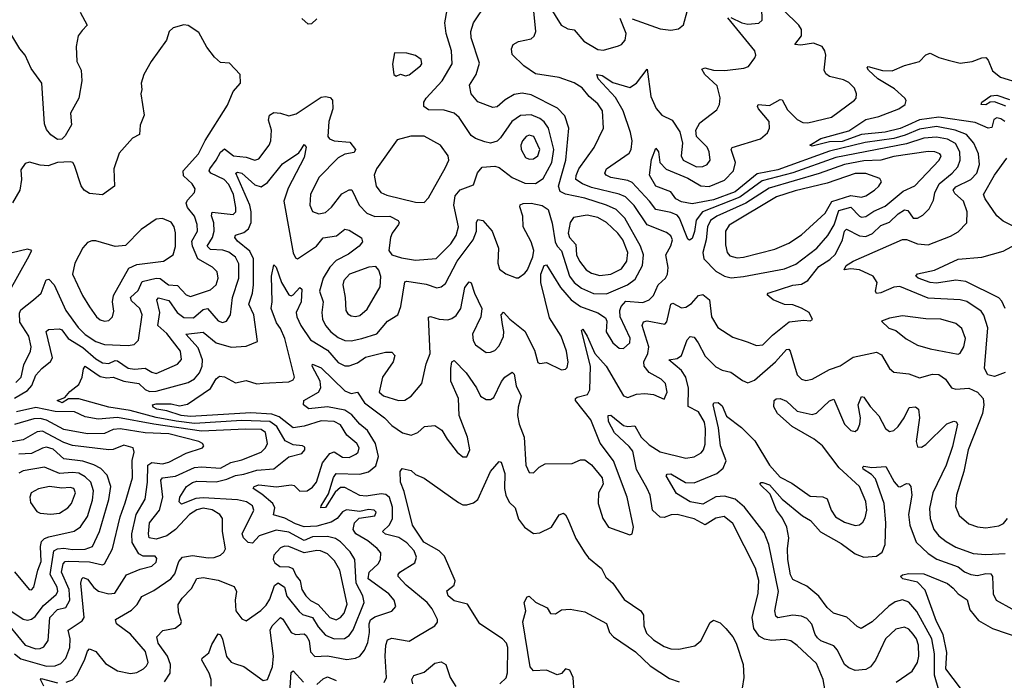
# Model space of a CAD drawing. Extents: x 1603745 to 1745082, y 385868 to 533966.
# Tile 501 of 646: x 1720009 to 1724600, y 464392 to 467470. Entities that reach past the tile are written whole.
import ezdxf

# ---------------------------------------------------------------- set-up
doc = ezdxf.new("R2010")
doc.units = 0

msp = doc.modelspace()

# ---------------------------------------------------------------- linework, layer by layer
at = {"layer": '0CON20XD'}
for points in [[(1719985, 465707), (1720045, 465741.8), (1720066.1, 465765), (1720085, 465812.9), (1720111.8, 465845), (1720152.6, 465877.4), (1720161.8, 465895), (1720132.4, 466017.6), (1720143.7, 466026.4), (1720195, 466030), (1720205, 466025.5), (1720235.7, 465985), (1720303, 465943), (1720365, 465889), (1720395, 465871.6), (1720425, 465868.5), (1720455, 465882.3), (1720465, 465880.9), (1720515, 465847), (1720545, 465841.4), (1720595, 465846.4), (1720625, 465827.2), (1720645, 465822.1), (1720745.8, 465864.2), (1720763.9, 465886.1), (1720758.9, 465925), (1720695, 466008.4), (1720652.9, 466045), (1720662.9, 466105), (1720648.5, 466165), (1720656.1, 466173.9), (1720705, 466161), (1720743, 466105), (1720775, 466083), (1720819.6, 466080.4), (1720865, 466119.4), (1720885, 466124.8), (1720935, 466066.7), (1720955, 466058.7), (1720974.3, 466065), (1720991.6, 466095), (1721001.9, 466175), (1721031.6, 466265), (1721031.7, 466331.7), (1721015, 466362.8), (1720985, 466386), (1720956, 466396), (1720898.7, 466398.7), (1720884.2, 466415), (1720908.5, 466455), (1720916, 466485), (1720913.8, 466523.8), (1720903.8, 466556.2), (1720906.9, 466573.1), (1721005, 466562.9), (1721016.7, 466575), (1721017.4, 466595), (1721006.5, 466655), (1720985, 466702.5), (1720963.4, 466725), (1720900, 466755), (1720892.5, 466765), (1720895.2, 466775), (1720926, 466815), (1720945, 466852.3), (1720965, 466868.9), (1721005.7, 466835), (1721065, 466829.8), (1721105, 466816.2), (1721125, 466821.8), (1721173.3, 466885), (1721180.3, 466905), (1721183.1, 466955), (1721168.9, 467001.1), (1721174.6, 467025.4), (1721195, 467037.3), (1721225, 467034.7), (1721265, 467021.3), (1721297.9, 467032.1), (1721415, 467108.5), (1721435, 467111.9), (1721457.1, 467107.1), (1721467.5, 467095), (1721470, 467055), (1721450.6, 466995), (1721446.4, 466925), (1721454.3, 466914.3), (1721475, 466906.1), (1721549.3, 466899.3), (1721574.5, 466865), (1721568.8, 466851.2), (1721525, 466842.7), (1721495, 466827), (1721404, 466735), (1721365.3, 466655), (1721362.7, 466605), (1721375, 466576.9), (1721404.7, 466564.7), (1721435, 466572.2), (1721463, 466597), (1721511.4, 466658.6), (1721545, 466677.1), (1721557.5, 466677.5), (1721592, 466605), (1721628.4, 466568.4), (1721665, 466553.3), (1721735, 466554.8), (1721773.8, 466533.8), (1721779.2, 466525), (1721775.9, 466515), (1721746.5, 466475), (1721738.8, 466455), (1721730.5, 466395), (1721743.8, 466373.8), (1721790.3, 466360.3), (1721855, 466349.3), (1721952, 466358), (1722018.9, 466425), (1722045.2, 466464.8), (1722055.3, 466505), (1722033.9, 466605), (1722040, 466650), (1722063, 466677), (1722125, 466701.1), (1722143.8, 466756.2), (1722166.4, 466783.6), (1722225, 466787.8), (1722245, 466781.8), (1722305, 466734.2), (1722365, 466708.4), (1722415, 466706.8), (1722449.5, 466730.5), (1722490.2, 466805), (1722499.4, 466865), (1722475.1, 466965.1), (1722455, 466994.7), (1722435, 467009.5), (1722395, 467026.1), (1722345, 467024.2), (1722304.2, 466995.8), (1722251, 466919), (1722235, 466904.6), (1722205, 466894.4), (1722178.8, 466901.2), (1722135, 466917.1), (1722115, 466930.9), (1722058.2, 467015), (1722035, 467034.1), (1721989, 467049), (1721915, 467049.7), (1721893.2, 467065), (1721894.1, 467085), (1721904.7, 467105), (1721978.9, 467185), (1722025.3, 467265), (1722022.9, 467325), (1721998.2, 467405), (1721991.1, 467455), (1722015.8, 467595)], [(1722865, 467474.7), (1722995, 467426.7), (1723045, 467421.2), (1723082, 467428), (1723105, 467446.7), (1723138.3, 467571.7)], [(1720684.8, 464385.2), (1720710.7, 464425), (1720712.6, 464465), (1720697.9, 464505), (1720654.8, 464565), (1720648.5, 464595), (1720676.9, 464623.1), (1720734.7, 464635.3), (1720760.6, 464655), (1720764.3, 464665), (1720749.5, 464709.5), (1720748.5, 464745), (1720766.2, 464775), (1720810.5, 464819.5), (1720835, 464866.4), (1720865, 464871.4), (1720935, 464858.8), (1721009, 464829), (1721020.4, 464805), (1721013.4, 464765), (1721017.5, 464715), (1721045, 464677.8), (1721065, 464668.1), (1721133.7, 464716.3), (1721158.5, 464741.5), (1721175, 464769.5), (1721196.8, 464833.2), (1721214.5, 464845.5), (1721244.7, 464825), (1721255, 464783.9), (1721311.8, 464711.8), (1721328.6, 464698.6), (1721375, 464684), (1721401.1, 464641.1), (1721435, 464602.5), (1721475, 464584.3), (1721523.3, 464586.7), (1721545, 464601.3), (1721563.6, 464626.4), (1721615.2, 464755), (1721609.8, 464785), (1721578.9, 464845), (1721572.2, 464955), (1721550.7, 464990.7), (1721505, 465036.8), (1721482.3, 465052.3), (1721445, 465062.2), (1721375, 465060.8), (1721335, 465043.5), (1721265, 465082.6), (1721205, 465091.1), (1721125.5, 465065), (1721095, 465031.5), (1721075, 465034.1), (1721052.5, 465055), (1721046.2, 465075), (1721100.3, 465185), (1721094.6, 465205), (1721067, 465223), (1721025, 465232.3), (1720865, 465242.7), (1720831, 465239), (1720763.2, 465213.2), (1720753.6, 465223.6), (1720756, 465245), (1720786.9, 465295), (1720815, 465314.2), (1720835, 465320.2), (1720925, 465317.1), (1720975, 465329), (1721015, 465346.8), (1721055, 465351.9), (1721115, 465370.5), (1721195, 465377.6), (1721265, 465432.3), (1721325, 465448.6), (1721338.6, 465465), (1721338.5, 465478.5), (1721327.5, 465485), (1721285, 465489.1), (1721247.8, 465507.8), (1721208, 465575), (1721175, 465597.6), (1721045, 465602.5), (1720825, 465588.2), (1720738.6, 465598.6), (1720645.6, 465615.6), (1720525, 465648.8), (1720424.9, 465664.9), (1720285, 465703.4), (1720236.6, 465703.4), (1720207.5, 465685), (1720184.4, 465695), (1720220.5, 465709.5), (1720242.3, 465737.7), (1720285, 465770), (1720300.4, 465805), (1720306.1, 465843.9), (1720314.6, 465855.4), (1720385, 465807.2), (1720415, 465800.5), (1720445, 465804.1), (1720495, 465785.6), (1720564.7, 465774.7), (1720595, 465746.7), (1720615, 465737.1), (1720645, 465738.5), (1720795, 465778.7), (1720825, 465797.1), (1720848.4, 465825), (1720860.5, 465855), (1720862.3, 465885), (1720841.1, 465941.1), (1720784.6, 466005.4), (1720865, 466013.7), (1720925, 465964.4), (1720995, 465944.7), (1721065, 465948.9), (1721118.9, 465971.1), (1721100.7, 466095), (1721077, 466145), (1721094.3, 466195), (1721099.8, 466235), (1721099.3, 466355), (1721081.9, 466391.9), (1721025, 466437.5), (1721011.8, 466455), (1721015, 466466.2), (1721055, 466478.1), (1721076.7, 466495), (1721089, 466525), (1721089.3, 466575), (1721081.8, 466605), (1721017.5, 466755), (1721025, 466759.2), (1721045, 466755.6), (1721105, 466699.8), (1721135, 466691.9), (1721165, 466711.6), (1721235, 466798.7), (1721311.1, 466848.9), (1721321.9, 466865), (1721335, 466888.8), (1721345, 466876.7), (1721335, 466827.5), (1721260.5, 466685), (1721241, 466625), (1721285, 466384), (1721295, 466360), (1721305, 466355.6), (1721392.7, 466415), (1721425, 466453.8), (1721486.5, 466463.5), (1721525, 466494.5), (1721545, 466490), (1721603.3, 466453.3), (1721608.5, 466435), (1721592.1, 466415), (1721542.3, 466377.7), (1721485, 466347.6), (1721455, 466316.9), (1721424.4, 466265), (1721407.8, 466205), (1721424.3, 466155), (1721418.1, 466105), (1721421.6, 466075), (1721435.9, 466045), (1721460.3, 466015), (1721495, 465988.4), (1721525, 465975.3), (1721555, 465974.2), (1721604.2, 465984.2), (1721674, 466006), (1721724.4, 466065.6), (1721773.1, 466095), (1721786.7, 466133.3), (1721805, 466248.9), (1721815, 466251.8), (1721905, 466237.1), (1721955, 466220.4), (1721975, 466225.4), (1721995, 466240.5), (1722049.7, 466345), (1722124.3, 466445), (1722138.8, 466485), (1722139.1, 466525), (1722145, 466538.6), (1722168.6, 466535), (1722211.8, 466485), (1722242, 466405), (1722238.9, 466335), (1722246.8, 466306.8), (1722276.3, 466286.3), (1722325, 466267.1), (1722335, 466267.5), (1722365, 466289.1), (1722377.1, 466305), (1722401.5, 466365), (1722406.1, 466395), (1722395, 466434.7), (1722357.4, 466505), (1722355.9, 466555), (1722342, 466598), (1722343.4, 466606.6), (1722356.4, 466613.6), (1722395, 466615.5), (1722444.8, 466604.8), (1722473.2, 466585), (1722491.4, 466521.4), (1722506.4, 466435), (1722515.1, 466415.1), (1722535, 466393.5), (1722572.8, 466275), (1722594.9, 466244.9), (1722628.9, 466218.9), (1722685, 466194.8), (1722745, 466192.6), (1722842.7, 466235), (1722879.6, 466260.4), (1722912.8, 466325), (1722917.4, 466375), (1722903.8, 466415), (1722830.6, 466545), (1722790, 466585), (1722745, 466606.4), (1722645, 466638.6), (1722555, 466657), (1722529.7, 466669.7), (1722522.1, 466695), (1722555.8, 466815), (1722569.6, 466965), (1722551.6, 467021.6), (1722517.1, 467057.1), (1722395, 467120), (1722352.2, 467127.8), (1722315, 467121.8), (1722273.1, 467096.9), (1722235, 467064.6), (1722215, 467061.5), (1722145, 467087.1), (1722114.5, 467125), (1722106.7, 467165), (1722137.5, 467215), (1722153.1, 467266.9), (1722114.1, 467385), (1722112.2, 467415), (1722125.3, 467454.7), (1722186.4, 467545)], [(1721145, 465775.9), (1721265, 465782.7), (1721285, 465792.2), (1721290.9, 465805), (1721245.2, 465985), (1721225, 466031.5), (1721206.9, 466056.9), (1721182.4, 466125), (1721186.7, 466155), (1721183, 466275), (1721195, 466327.5), (1721205, 466317.5), (1721229.7, 466245), (1721265, 466188.5), (1721275, 466183.9), (1721285, 466187.7), (1721315, 466221.9), (1721324.2, 466215), (1721321.4, 466155), (1721299.1, 466105), (1721300.9, 466085), (1721319.7, 466045), (1721365, 465978), (1721445, 465930.5), (1721495, 465872.5), (1721525, 465857.2), (1721545, 465856.7), (1721585, 465871.8), (1721622.2, 465897.8), (1721715, 465920.3), (1721745, 465921.5), (1721757.9, 465905), (1721750, 465875), (1721701.6, 465805), (1721685.4, 465735), (1721705, 465716.7), (1721775, 465695.3), (1721805, 465697.5), (1721835, 465715.4), (1721883.9, 465775), (1721904.2, 465865.8), (1721923.1, 465915), (1721915.4, 466084.6), (1721925, 466087.5), (1721965, 466075.2), (1722005, 466071.4), (1722025, 466077.2), (1722045, 466092), (1722066.2, 466125), (1722085, 466222.5), (1722105, 466249.2), (1722114, 466244), (1722129.3, 466195), (1722164, 466124), (1722159.3, 466085), (1722121.2, 466005), (1722124.1, 465975), (1722134.8, 465954.8), (1722185, 465920), (1722205, 465920.4), (1722225, 465929.1), (1722245, 465950), (1722265, 465994.2), (1722267.2, 466017.2), (1722260.4, 466049.6), (1722254.5, 466095), (1722265, 466107.5), (1722294.8, 466074.8), (1722365, 466019.3), (1722409.7, 465929.7), (1722425, 465872.5), (1722435, 465867.5), (1722465, 465872.9), (1722535, 465838.6), (1722555, 465841.2), (1722561.4, 465848.6), (1722566.4, 465873.6), (1722558.8, 465925), (1722533.8, 465995), (1722480.4, 466080.4), (1722439.8, 466245), (1722439.6, 466285), (1722455, 466324), (1722465, 466328), (1722531.5, 466221.5), (1722580.5, 466165), (1722625, 466133.7), (1722704.8, 466104.8), (1722740.6, 466080.6), (1722747.3, 466065), (1722744.7, 466015), (1722775, 465964.5), (1722805, 465940), (1722825, 465937.8), (1722855, 465964.4), (1722855.7, 465985.7), (1722808.7, 466085), (1722807.8, 466115), (1722813.8, 466133.8), (1722835, 466158.7), (1722915, 466152.4), (1722945, 466164.7), (1722964.1, 466185), (1722985.9, 466234.1), (1723020, 466265), (1723030.7, 466285), (1723032.7, 466315), (1723022.2, 466375), (1723045, 466415.8), (1723052.9, 466445), (1723045, 466462.3), (1723025, 466478.9), (1722935, 466514.8), (1722874.1, 466604.1), (1722834.6, 466644.6), (1722805, 466657.4), (1722675, 466688.7), (1722633.8, 466705), (1722603.1, 466725), (1722603.9, 466743.9), (1722616.7, 466775), (1722688.2, 466875), (1722731.3, 466965), (1722726.6, 467045), (1722705, 467077.7), (1722665, 467112.7), (1722632, 467152), (1722595, 467175.3), (1722525, 467200), (1722415, 467218.4), (1722360, 467255), (1722305, 467307.5), (1722302, 467335), (1722310, 467355), (1722335, 467368.9), (1722395, 467380.6), (1722407.5, 467392.5), (1722415.4, 467415), (1722405.5, 467525)], [(1722478.9, 467535), (1722533.6, 467445), (1722565, 467427.7), (1722595, 467422.5), (1722639.7, 467369.7), (1722705, 467331.1), (1722731.2, 467328.8), (1722801.7, 467348.3), (1722815.7, 467355), (1722832.5, 467375), (1722837.2, 467405), (1722809.7, 467475)], [(1723325, 467480.9), (1723376.1, 467456.1), (1723405, 467448.8), (1723456.3, 467453.7), (1723471.8, 467468.2), (1723469.7, 467525)], [(1720291.1, 467505), (1720323.8, 467445), (1720299.8, 467420.2), (1720281.9, 467395), (1720272.2, 467345), (1720275.6, 467275), (1720295.6, 467235), (1720299.6, 467185), (1720284.6, 467105), (1720246.5, 467035), (1720250.5, 466979.5), (1720221.7, 466928.3), (1720205, 466912.9), (1720185, 466912.5), (1720155, 466933.8), (1720135, 466958.5), (1720124.2, 466985), (1720111.8, 467175), (1720063, 467243), (1720035, 467304.2), (1720009.6, 467335), (1719959, 467419)], [(1722655.6, 465995.6), (1722691.6, 465915), (1722743.6, 465855), (1722825, 465716.7), (1722845, 465710), (1722884.7, 465725.3), (1722925, 465728.5), (1722965, 465723.3), (1723015, 465702.5), (1723028.1, 465735), (1723021.1, 465775), (1723000, 465795), (1722945, 465825.4), (1722921.4, 465855), (1722920.2, 465875), (1722938.5, 465915), (1722943.4, 465945), (1722912.2, 466045), (1722917.3, 466062.7), (1722935, 466066.2), (1723018.1, 466051.9), (1723027.2, 466062.8), (1723046, 466144), (1723055, 466148.8), (1723095, 466127.5), (1723115, 466130), (1723142.1, 466147.9), (1723175, 466185.5), (1723195, 466189.6), (1723226, 466165), (1723235.7, 466085), (1723265, 466035.4), (1723335, 465990.9), (1723401.7, 465968.3), (1723445, 465951.5), (1723475, 465954.6), (1723520.1, 465999.9), (1723597.2, 466062.7), (1723665, 466070.6), (1723695, 466067.5), (1723706.4, 466073.6), (1723690, 466105), (1723655, 466125.6), (1723615, 466140.7), (1723575, 466142.5), (1723521.9, 466165), (1723495, 466187.5), (1723498.8, 466195), (1723615, 466232.9), (1723655, 466237.9), (1723684.6, 466255), (1723735, 466320.3), (1723787.1, 466352.9), (1723813.1, 466376.9), (1723845.4, 466444.6), (1723855, 466484.4), (1723865, 466494.5), (1723925, 466463), (1723955, 466459.3), (1723986.6, 466473.4), (1724025, 466511.7), (1724065, 466526.6), (1724105, 466565.6), (1724135, 466584.2), (1724151.1, 466581.1), (1724175, 466545.4), (1724195, 466545.4), (1724220.4, 466559.6), (1724250.7, 466589.3), (1724270.6, 466629.4), (1724277.2, 466662.8), (1724296.8, 466705), (1724356.8, 466755), (1724383.3, 466785), (1724394.1, 466815.9), (1724392.6, 466855), (1724372.4, 466892.4), (1724335, 466913.6), (1724285, 466922.6), (1724225, 466917.2), (1724145, 466892.2), (1723815, 466828.4), (1723613.9, 466756.1), (1723471.2, 466718.8), (1723367.2, 466642.8), (1723193.3, 466575), (1723164.2, 466535.8), (1723156.3, 466483.7), (1723145, 466450.7), (1723132.1, 466442.1), (1723125, 466447.3), (1723085.8, 466545), (1723075, 466558.5), (1723045, 466571), (1722974.8, 466584.8), (1722945.7, 466625), (1722865, 466710.9), (1722845, 466720.7), (1722765.6, 466735), (1722744.4, 466745), (1722738.2, 466755), (1722745.6, 466775), (1722851.5, 466848.5), (1722860.4, 466865), (1722865.3, 466905), (1722857.8, 466945), (1722822.7, 467045), (1722786.7, 467106.8), (1722706.4, 467195), (1722700.8, 467215), (1722725, 467210.3), (1722775, 467177.5), (1722855, 467153.8), (1722885.5, 467175), (1722935, 467240), (1722952.3, 467112.3), (1722976.5, 467056.5), (1723003.6, 467025), (1723051.2, 467001.2), (1723087.8, 466947.8), (1723099.7, 466895), (1723093.6, 466835), (1723103.2, 466815), (1723165, 466784.8), (1723194.7, 466785.2), (1723214.4, 466795), (1723228.2, 466815), (1723224.7, 466855), (1723215, 466876.4), (1723165.5, 466925), (1723162.1, 466955), (1723181, 466989), (1723259.9, 467050.1), (1723272.3, 467075), (1723276.3, 467106.3), (1723261.3, 467161.3), (1723204.6, 467215), (1723190, 467240), (1723204.6, 467245.4), (1723245, 467235.3), (1723296.8, 467233.2), (1723385.4, 467244.6), (1723407.4, 467252.6), (1723437.3, 467292.7), (1723441.1, 467305), (1723436.4, 467325), (1723311.7, 467478.3)], [(1724605, 465825.9), (1724555, 465807.9), (1724524.3, 465815), (1724508.8, 465845), (1724523.8, 466033.8), (1724505, 466092.5), (1724492.6, 466112.6), (1724425, 466157.1), (1724395, 466164.1), (1724245, 466171.9), (1724113.6, 466226.4), (1724085, 466224.4), (1724025, 466196.6), (1724005, 466194.6), (1723999.6, 466205), (1724007.5, 466245), (1723988.2, 466275), (1723925, 466303.8), (1723885, 466308.9), (1723854.2, 466305), (1723862.7, 466325), (1723895.7, 466345), (1724125, 466446.2), (1724145, 466445.3), (1724195, 466425.3), (1724245, 466420.9), (1724349.1, 466460.9), (1724385, 466481.1), (1724426.1, 466523.9), (1724427.9, 466575), (1724409.7, 466625), (1724369.7, 466659.7), (1724362.5, 466675), (1724375, 466691.2), (1724443.8, 466725), (1724471.9, 466755), (1724484.7, 466795), (1724479.7, 466845), (1724458.8, 466895), (1724424.6, 466934.6), (1724371.8, 466955), (1724285, 466972.4), (1724205, 466960.4), (1724138.1, 466931.9), (1724085, 466917.1), (1723952.4, 466897.6), (1723785, 466857.6), (1723545, 466769.9), (1723448, 466752), (1723345, 466668), (1723245, 466630.6), (1723145, 466611.6), (1723095, 466620.8), (1723069.2, 466635), (1723045, 466668.5), (1722975.4, 466695), (1722945.8, 466745), (1722955, 466818.8), (1722975, 466872), (1722987.7, 466855), (1722994.4, 466804.4), (1723023, 466773), (1723125, 466732.1), (1723185, 466696.3), (1723225, 466692), (1723295, 466722.8), (1723337.6, 466765), (1723347.3, 466805), (1723326.2, 466865), (1723331.4, 466875), (1723464.3, 466915), (1723497, 466943), (1723506.1, 466965), (1723504.7, 466995), (1723454.6, 467055), (1723448.9, 467065), (1723452, 467075), (1723505, 467070.7), (1723555, 467098.5), (1723565, 467096.9), (1723589.9, 467049.9), (1723634.7, 467004.7), (1723661.7, 466991.7), (1723685, 466990), (1723795, 467016), (1723901.4, 467095), (1723909.4, 467105), (1723911.4, 467125), (1723901.4, 467151.4), (1723875, 467177.5), (1723849.9, 467189.9), (1723785.6, 467205.6), (1723768, 467218), (1723760, 467235), (1723767.8, 467305), (1723763.8, 467325), (1723750.6, 467345), (1723711.3, 467361.3), (1723651.5, 467351.5), (1723624, 467355), (1723654.6, 467395), (1723654.7, 467425), (1723642.2, 467445), (1723570.5, 467515)], [(1719991, 465779), (1720016, 465805), (1720028.6, 465861.4), (1720059.8, 465925), (1720063.5, 465945), (1720051.6, 465995), (1720010.3, 466060.3), (1720007.6, 466102.4), (1720015, 466118.5), (1720073.3, 466165), (1720108.9, 466195), (1720132.4, 466257.6), (1720145, 466260.4), (1720169.6, 466235), (1720223.7, 466115), (1720281.2, 466035), (1720315, 466003.1), (1720365, 465971), (1720405, 465956.6), (1720515, 465952.2), (1720543.1, 465956.9), (1720562.7, 465977.3), (1720580, 466095), (1720569.7, 466125), (1720530.4, 466160.4), (1720526.2, 466175), (1720561.3, 466208.7), (1720579.9, 466250.1), (1720645, 466266.1), (1720663.9, 466263.9), (1720703.1, 466235), (1720745, 466231.6), (1720785, 466187.5), (1720805, 466180.7), (1720898.9, 466211.1), (1720925.6, 466234.4), (1720935.3, 466265), (1720930.4, 466295), (1720907.6, 466317.6), (1720840, 466355), (1720814.3, 466414.3), (1720812, 466438), (1720838, 466485), (1720836.8, 466515), (1720824.9, 466554.9), (1720792.3, 466595), (1720785.6, 466615), (1720791, 466629), (1720824.5, 466665), (1720827.6, 466682.4), (1720813.8, 466705), (1720772.3, 466742.3), (1720771, 466765), (1720843.2, 466845), (1720873.5, 466906.5), (1720978.2, 467071.8), (1721004, 467135), (1721038.8, 467175), (1721036.7, 467215), (1720987.6, 467267.6), (1720945, 467270), (1720917.5, 467295), (1720882.2, 467342.2), (1720845, 467410.8), (1720795, 467443.3), (1720775, 467446), (1720725, 467432.5), (1720706.7, 467415), (1720694, 467375), (1720622, 467275), (1720587.5, 467215), (1720575.8, 467175), (1720578.8, 467145), (1720573.8, 467125), (1720590, 467025), (1720570.9, 466979.1), (1720567.5, 466935), (1720535, 466918), (1720472.7, 466847.3), (1720447.9, 466775), (1720450.8, 466695), (1720395, 466654.4), (1720335, 466660.9), (1720310.6, 466675), (1720296, 466696), (1720265, 466791.2), (1720256.9, 466805), (1720245, 466807.9), (1720185, 466804.4), (1720141.7, 466788.3), (1720105, 466791.4), (1720055, 466806.2), (1720035, 466800), (1720015, 466770), (1720017.1, 466725), (1720010, 466675), (1719975, 466616.7)], [(1721395, 467473.8), (1721369.7, 467450.3), (1721355, 467449.2), (1721325.6, 467475)], [(1721765, 467206.7), (1721784.3, 467215.7), (1721808.8, 467208.8), (1721825, 467213.1), (1721878, 467255), (1721884, 467265), (1721882, 467285), (1721855, 467302.5), (1721815, 467314.2), (1721757.5, 467315), (1721747.7, 467262.3), (1721754, 467215), (1721765, 467206.7)], [(1724602.3, 466995), (1724585, 467008.8), (1724565, 467013.2), (1724552.2, 467005), (1724542.4, 466967.6), (1724525, 466965.3), (1724465, 466990.2), (1724295, 467015.7), (1724205, 467002.7), (1724151.3, 466978.7), (1724115, 466962.7), (1724045, 466946.1), (1723935, 466935.5), (1723845, 466902.1), (1723785, 466900.2), (1723705, 466881.2), (1723692.9, 466885), (1723745, 466916.6), (1723875, 466952.2), (1723955, 467004.5), (1724015, 467019.1), (1724109.2, 467055), (1724138.6, 467075), (1724143, 467093), (1724137.1, 467105), (1724088.1, 467148.1), (1724011.1, 467195), (1723967.5, 467235), (1723961.2, 467245), (1723965, 467252.5), (1724032.9, 467232.9), (1724078.3, 467231.7), (1724135, 467257.1), (1724204.5, 467275.5), (1724235, 467305.6), (1724255, 467314.5), (1724295, 467294.3), (1724338.6, 467281.4), (1724395, 467268.2), (1724450, 467275), (1724495, 467292.7), (1724513.6, 467293.6), (1724525, 467280.8), (1724545, 467231.1), (1724582.2, 467202.2), (1724675, 467173.9)], [(1724607.1, 467067.1), (1724555, 467088), (1724534.4, 467085.6), (1724513.6, 467073.6), (1724493.3, 467075), (1724496.2, 467085), (1724538, 467115), (1724565, 467119.1), (1724625, 467098.5)], [(1721895, 466618.1), (1721915, 466639.2), (1721995, 466781.4), (1722010.8, 466815), (1722007.9, 466835), (1721971.1, 466885), (1721895, 466927.6), (1721832.5, 466927.5), (1721769.1, 466910.9), (1721673.2, 466775), (1721662.3, 466745), (1721672.2, 466695), (1721693.6, 466665), (1721721.7, 466651.7), (1721855, 466620), (1721895, 466618.1)], [(1722385, 466819.7), (1722405, 466821.6), (1722425, 466835.4), (1722434.8, 466865), (1722406.1, 466925), (1722385, 466931.8), (1722370.5, 466925), (1722354.4, 466905.6), (1722346.5, 466885), (1722347.2, 466865), (1722367.2, 466827.2), (1722385, 466819.7)], [(1723326.4, 466266.4), (1723385, 466272.9), (1723575, 466308.6), (1723628.7, 466331.3), (1723726.1, 466405), (1723777.9, 466465), (1723806.5, 466513.5), (1723829, 466581), (1723885, 466596.8), (1723925, 466554.4), (1723935, 466549.2), (1723955, 466552.3), (1723991.7, 466578.3), (1724045, 466601.7), (1724129.2, 466670.8), (1724183.4, 466696.6), (1724296.1, 466815), (1724305.4, 466835), (1724299.5, 466845), (1724276.2, 466855), (1724246.1, 466856.1), (1724085, 466832.3), (1724025, 466816), (1723945, 466812.7), (1723854.7, 466795.3), (1723736.7, 466753.3), (1723503.5, 466685), (1723394.9, 466615.1), (1723260, 466555), (1723230.2, 466535), (1723216.3, 466505), (1723210.6, 466445), (1723194.7, 466385), (1723198.9, 466355), (1723255, 466298.4), (1723295, 466274.2), (1723326.4, 466266.4)], [(1724647.5, 466505), (1724595, 466531.6), (1724565.9, 466555.9), (1724511.6, 466635), (1724503.8, 466655), (1724555, 466745.4), (1724611.9, 466825)], [(1723355, 466360.7), (1723385, 466363.9), (1723529.7, 466400.3), (1723595, 466428), (1723655, 466468), (1723765, 466568.6), (1723797, 466623), (1723885, 466650.4), (1723935, 466643.2), (1723955, 466649.7), (1723995.5, 466675), (1724015.5, 466695), (1724027.8, 466715), (1724019.5, 466729.5), (1723955, 466753.8), (1723905, 466753.9), (1723775, 466707.7), (1723625, 466673.3), (1723538.2, 466645), (1723317.3, 466512.7), (1723300.8, 466485), (1723300.2, 466420.2), (1723308.4, 466385), (1723320.2, 466370.2), (1723355, 466360.7)], [(1720405, 466064.6), (1720425, 466068.1), (1720441.9, 466085), (1720447.7, 466112.3), (1720442, 466155), (1720446.7, 466185), (1720518.5, 466311.5), (1720555, 466329.2), (1720680, 466345), (1720725.5, 466375), (1720736.5, 466413.5), (1720736.4, 466476.4), (1720730, 466505), (1720715, 466526.9), (1720675, 466544), (1720645, 466541.2), (1720575, 466492.9), (1720502.7, 466417.3), (1720455, 466412.5), (1720365, 466439.4), (1720345, 466439.4), (1720325, 466432), (1720303.4, 466406.6), (1720265.6, 466335), (1720255.5, 466285), (1720301.8, 466185), (1720335, 466131.4), (1720367.8, 466085), (1720385, 466070.9), (1720405, 466064.6)], [(1722715, 466278.1), (1722765, 466284.3), (1722815, 466309.5), (1722840.6, 466345), (1722845.5, 466385), (1722821.1, 466445), (1722798.4, 466475), (1722745.1, 466525.1), (1722705, 466548.3), (1722655, 466559.1), (1722591.8, 466548.2), (1722575.7, 466524.3), (1722567, 466475), (1722572.6, 466455), (1722601.8, 466421.8), (1722606.3, 466375), (1722619.3, 466345), (1722650.3, 466305), (1722675, 466288.8), (1722715, 466278.1)], [(1724604.8, 466125), (1724589, 466159), (1724574.5, 466174.5), (1724420.5, 466250.5), (1724375, 466256), (1724285, 466242.8), (1724255, 466244.8), (1724198.9, 466265), (1724187.5, 466275), (1724195.6, 466285.6), (1724275, 466303.5), (1724385, 466354.8), (1724496.3, 466363.7), (1724595, 466391.8), (1724655.4, 466424.6)], [(1720046.4, 466356.4), (1720066.2, 466395), (1720045, 466400.8), (1719935, 466373.6)], [(1719962.5, 466207.5), (1720046.4, 466356.4)], [(1721575, 466086.5), (1721595, 466091.5), (1721629.2, 466120.9), (1721690.8, 466225), (1721693.1, 466273.1), (1721683.6, 466303.6), (1721670, 466320), (1721636.8, 466316.8), (1721547.5, 466285), (1721521.1, 466255), (1721516.2, 466235), (1721527.3, 466175), (1721529.6, 466115), (1721539.6, 466099.6), (1721555, 466090.5), (1721575, 466086.5)], [(1724385, 465911.3), (1724395, 465916.7), (1724411.8, 465945), (1724420, 465985), (1724401.7, 466031.7), (1724373.9, 466053.9), (1724305, 466074.3), (1724235, 466076.2), (1724125, 466089.6), (1724065, 466079.4), (1724027.5, 466065), (1724062.4, 466032.4), (1724095, 466021.5), (1724143.1, 465983.1), (1724195, 465953.9), (1724255, 465936.2), (1724385, 465911.3)], [(1721708.1, 464381.9), (1721719.3, 464405), (1721712.7, 464505), (1721716.2, 464555), (1721725, 464581.1), (1721745, 464588), (1721825, 464573.8), (1721869.5, 464600.5), (1721945, 464645.8), (1721957, 464663), (1721957.8, 464675), (1721932.5, 464725), (1721909.7, 464755), (1721811.8, 464835), (1721773.8, 464875), (1721773.6, 464885), (1721782.2, 464895), (1721851.5, 464938.5), (1721860, 464965), (1721849, 464995), (1721815, 465032), (1721776.6, 465056.6), (1721715, 465073.3), (1721701.6, 465085), (1721734, 465116), (1721747.1, 465145), (1721748.1, 465198.1), (1721733.8, 465243.8), (1721717.1, 465257.1), (1721695, 465261), (1721625, 465250), (1721595, 465252.3), (1721525, 465289.6), (1721505, 465290), (1721480.9, 465269.1), (1721435, 465197.5), (1721413.8, 465195), (1721414.3, 465205), (1721448.9, 465261.1), (1721472.5, 465337.5), (1721484.2, 465355.8), (1721595, 465352.2), (1721635, 465362.5), (1721669.6, 465390.4), (1721681.7, 465435), (1721667.9, 465495), (1721631.3, 465555), (1721595.1, 465585.1), (1721558.6, 465628.6), (1721525, 465650.9), (1721445, 465666.5), (1721357.4, 465657.4), (1721332, 465675), (1721334, 465695), (1721403.1, 465735), (1721413.8, 465755), (1721410.5, 465785), (1721373.6, 465855), (1721374.4, 465865.6), (1721415, 465847.5), (1721525, 465740.4), (1721555, 465728.6), (1721585, 465734.3), (1721617.6, 465685), (1721710.9, 465615), (1721745, 465578.4), (1721795, 465545.3), (1721835, 465533.6), (1721865, 465546.9), (1721896.7, 465575), (1721945, 465578.6), (1721977.8, 465557.8), (1722002.2, 465515), (1722048.6, 465455), (1722075, 465432.9), (1722095, 465432.5), (1722107.8, 465465), (1722096.8, 465525), (1722058.4, 465625), (1722055.7, 465705), (1722019.5, 465785), (1722019.2, 465845), (1722025, 465876.2), (1722035, 465881.4), (1722091.5, 465825), (1722138.7, 465755), (1722158.2, 465715), (1722185, 465700), (1722205, 465699.6), (1722220.5, 465709.5), (1722255.6, 465784.4), (1722271.8, 465805), (1722305, 465826.9), (1722315, 465818), (1722324, 465764), (1722348.1, 465715), (1722333, 465665), (1722329.8, 465625), (1722338.4, 465585), (1722361.9, 465525), (1722369.6, 465395), (1722385, 465360), (1722405, 465358.8), (1722430.8, 465385), (1722459.8, 465400.2), (1722585, 465402.3), (1722625, 465418.5), (1722645, 465419.6), (1722675.6, 465395.6), (1722724.7, 465335), (1722730, 465305), (1722707.5, 465265), (1722706.9, 465215), (1722728.5, 465145), (1722755, 465106), (1722855, 465070), (1722865.9, 465074.1), (1722870.8, 465105), (1722842, 465245), (1722777.5, 465415), (1722716.7, 465496.7), (1722671.8, 465605), (1722601.3, 465695), (1722600.5, 465705), (1722608.6, 465711.4), (1722656.9, 465723.1), (1722667.1, 465745), (1722670.2, 465855), (1722628.3, 466021.7), (1722635, 466028.1), (1722655.6, 465995.6)], [(1723767.9, 464325), (1723755.9, 464395.9), (1723725, 464469.5), (1723635, 464554.6), (1723605.2, 464575.2), (1723575, 464581.6), (1723515, 464577.9), (1723483, 464583), (1723457.9, 464597.9), (1723432.4, 464632.4), (1723424, 464685), (1723452.8, 464797.2), (1723456.1, 464856.1), (1723440.8, 464915), (1723335, 465122.2), (1723294.6, 465155.4), (1723255, 465146.7), (1723205, 465116), (1723155, 465143.9), (1723075, 465164), (1723047.3, 465162.7), (1723015, 465150.7), (1722995, 465152.2), (1722960.3, 465185), (1722949.5, 465255), (1722934.9, 465284.9), (1722884.7, 465374.7), (1722868.8, 465458.8), (1722851.8, 465481.8), (1722782.6, 465545), (1722755, 465597.5), (1722753.3, 465625), (1722765, 465627.5), (1722825, 465579.2), (1722845, 465574.2), (1722877.1, 465577.1), (1722907.6, 465525), (1722945, 465489.5), (1722995, 465455.8), (1723115, 465426.7), (1723155, 465433.3), (1723187.6, 465452.4), (1723197.5, 465465), (1723205, 465492.5), (1723207.2, 465562.8), (1723202.1, 465595), (1723175, 465642.3), (1723126.9, 465666.9), (1723127.5, 465752.5), (1723115.2, 465805), (1723094.9, 465834.9), (1723036.7, 465885), (1723075, 465891.3), (1723095.4, 465904.6), (1723122, 465978), (1723135, 465993.3), (1723155, 465990.9), (1723173.4, 465965)], [(1723173.4, 465965), (1723205, 465902.5), (1723255, 465853.1), (1723285, 465836.9), (1723325, 465827.9), (1723379.4, 465789.4), (1723405, 465778.5), (1723435, 465790), (1723533.4, 465876.5), (1723585, 465933.6), (1723595.3, 465935.3), (1723601.8, 465925), (1723634.8, 465814.8), (1723655, 465794.5), (1723675, 465788.5), (1723705, 465795.4), (1723785, 465840.7), (1723835, 465857.5), (1723895, 465898), (1724005, 465920.7), (1724028.5, 465908.5), (1724064.8, 465844.8), (1724085, 465827.7), (1724155, 465819.6), (1724205, 465800.8), (1724265, 465817.5), (1724295, 465816.4), (1724326.2, 465795), (1724355, 465754.4), (1724375, 465749.1), (1724435, 465753.8), (1724475, 465734), (1724502.4, 465705), (1724504.7, 465675), (1724498, 465635), (1724431.3, 465465), (1724411.7, 465365), (1724377.2, 465255), (1724372.1, 465202.1), (1724389.5, 465159.5), (1724435, 465121.2), (1724475, 465107.1), (1724515, 465101.5), (1724575, 465111.2), (1724597, 465123), (1724615.5, 465145)], [(1720901.4, 464365), (1720902.5, 464395), (1720892.9, 464425), (1720859.2, 464485), (1720860, 464495), (1720890.6, 464519.4), (1720905, 464559.2), (1720935, 464608.8), (1720945, 464604), (1720955, 464584.2), (1720973.2, 464503.2), (1720995, 464475.8), (1721010.4, 464470.4), (1721055, 464456.6), (1721145, 464391.5), (1721165, 464395.7), (1721187.9, 464455), (1721193, 464505), (1721176.7, 464625), (1721185.8, 464645), (1721225, 464683.8), (1721236.9, 464676.9), (1721275, 464614), (1721295, 464605.3), (1721335, 464608.9), (1721345, 464600.9), (1721358.9, 464575), (1721364.8, 464524.8), (1721385, 464502), (1721445, 464505.6), (1721535, 464488.6), (1721575, 464494.7), (1721595.7, 464504.3), (1721617.7, 464532.3), (1721632.3, 464567.7), (1721640.4, 464615), (1721638.5, 464655), (1721645, 464672.8), (1721665, 464687.2), (1721745, 464713.5), (1721762.5, 464735), (1721755.4, 464765), (1721731.1, 464795), (1721634, 464865), (1721638.4, 464895), (1721681.3, 464935), (1721692, 464955), (1721692.5, 464985), (1721676.1, 465006.1), (1721632.2, 465042.2), (1721576.8, 465075), (1721564.7, 465095), (1721570.4, 465125), (1721592.3, 465147.7), (1721665, 465157.8), (1721672.2, 465175), (1721662, 465185), (1721635, 465187.4), (1721595, 465178.8), (1721533.4, 465186.6), (1721515, 465176.5), (1721489.6, 465145), (1721461.2, 465128.8), (1721395, 465110.2), (1721335, 465106.2), (1721295, 465120.3), (1721245, 465148), (1721192.8, 465162.8), (1721199, 465195), (1721189.8, 465215), (1721139.1, 465259.1), (1721098.6, 465285), (1721102.5, 465295), (1721125, 465303.3), (1721206.5, 465293.5), (1721275, 465302.7), (1721288.8, 465298.8), (1721315, 465272.8), (1721349.4, 465275), (1721375, 465291.9), (1721393.8, 465315), (1721421.2, 465405), (1721455, 465448.8), (1721475, 465455.8), (1721515, 465431.7), (1721545, 465430.3), (1721577.3, 465445), (1721586.9, 465455), (1721591.6, 465475), (1721581.8, 465495), (1721534.8, 465534.8), (1721505, 465582.3), (1721475, 465598.3), (1721415, 465601), (1721335, 465575.5), (1721285, 465568.3), (1721219.5, 465619.5), (1721185, 465631.2), (1721087.6, 465637.6), (1720805, 465620.7), (1720762.2, 465625), (1720695, 465648), (1720648.1, 465655), (1720631.5, 465665), (1720628.9, 465675), (1720645, 465680.2), (1720715, 465679.4), (1720755, 465670.8), (1720791.4, 465678.6), (1720899, 465751), (1720925, 465796.9), (1720940.8, 465809.2), (1720965, 465805.3), (1721015, 465777.9), (1721065, 465788.4), (1721115, 465773.2), (1721145, 465775.9)], [(1724096.6, 464383.4), (1724170.5, 464435), (1724195.9, 464475), (1724202.2, 464505), (1724200.8, 464555), (1724190.5, 464585), (1724175, 464607.3), (1724155, 464630), (1724135, 464639.6), (1724095, 464630), (1724046.9, 464585), (1723999.3, 464485), (1723976.2, 464453.8), (1723955, 464442.3), (1723905, 464437.1), (1723875, 464449.1), (1723855.8, 464465.8), (1723822.8, 464532.8), (1723805, 464553.1), (1723745, 464576.4), (1723728.9, 464588.9), (1723718.1, 464605), (1723703.6, 464653.6), (1723679, 464679), (1723655, 464690.8), (1723615, 464694.7), (1723545, 464682.1), (1723535, 464690.8), (1723530.3, 464715), (1723546.8, 464805), (1723502.4, 465025), (1723480.8, 465080.8), (1723389.1, 465199.1), (1723345.4, 465235.4), (1723295, 465250.3), (1723255, 465246.6), (1723195, 465213), (1723135, 465222.9), (1723072.6, 465262.6), (1723024.2, 465345), (1723028.3, 465351.7), (1723045, 465353.1), (1723113.9, 465313.9), (1723155, 465311.4), (1723259.6, 465355), (1723289, 465381), (1723302.9, 465415), (1723277.5, 465485), (1723267.8, 465567.8), (1723242.7, 465675), (1723246.7, 465685), (1723266.2, 465686.2), (1723285, 465670), (1723305, 465622.9), (1723375, 465570), (1723437.6, 465507.6), (1723505, 465393.8), (1723555, 465337.6), (1723610, 465310), (1723695, 465250.3), (1723755, 465246), (1723775, 465237.9), (1723792.7, 465185), (1723813.9, 465153.9), (1723855, 465128.2), (1723905, 465112.9), (1723925, 465116.5), (1723940.7, 465129.3), (1723951.4, 465148.6), (1723958.8, 465185), (1723954.8, 465225), (1723925.4, 465295.4), (1723831.1, 465381.1), (1723753.3, 465485), (1723713.4, 465515), (1723610.9, 465575), (1723542.7, 465635), (1723525.5, 465665.5), (1723528, 465695), (1723537, 465703), (1723555, 465705.6), (1723585, 465692.1), (1723635, 465646.5), (1723705, 465630), (1723725, 465636.4), (1723785, 465693.5), (1723805, 465702), (1723856, 465585), (1723884.5, 465555), (1723905, 465551.2), (1723918, 465562), (1723926.8, 465585), (1723929.2, 465615), (1723919.1, 465675), (1723935, 465714), (1723945, 465710.8), (1723975, 465667.3), (1724014.8, 465624.8), (1724046.7, 465565), (1724065, 465550.5), (1724085, 465555.5), (1724105, 465574.5), (1724134, 465615), (1724157.5, 465662.5), (1724185.9, 465665.9), (1724201.1, 465655), (1724205.3, 465615.3), (1724189.6, 465505), (1724195, 465479.2), (1724215, 465478.8), (1724235, 465490), (1724332.7, 465587.3), (1724365, 465598.8), (1724376.2, 465596.2), (1724381.5, 465585), (1724358.2, 465481.8), (1724329.3, 465395), (1724267.5, 465265), (1724252.4, 465192.4), (1724254.7, 465145), (1724271.6, 465095), (1724295.6, 465065.6), (1724328.8, 465038.8), (1724375, 465012.6), (1724455, 464982.6), (1724515, 464977.4), (1724605, 464983.2)], [(1720226.2, 464383.8), (1720256, 464394), (1720275, 464416.2), (1720311.9, 464485), (1720325, 464527.1), (1720335, 464538), (1720365, 464526.7), (1720409.4, 464469.4), (1720465.5, 464435.5), (1720526.3, 464423.7), (1720555, 464428.7), (1720586.2, 464445), (1720601.2, 464458.8), (1720607.6, 464475), (1720596.5, 464526.5), (1720526.2, 464606.2), (1720461.2, 464655), (1720455.6, 464675), (1720531.1, 464718.9), (1720556.7, 464745), (1720578.1, 464781.9), (1720635, 464809.7), (1720713.8, 464865), (1720732.6, 464887.4), (1720751, 464945), (1720768.5, 464965), (1720815, 464974), (1720888.1, 464961.9), (1720916.6, 464963.4), (1720945.8, 464974.2), (1720961.3, 464988.7), (1720968.2, 465005), (1720955.7, 465085), (1720954.7, 465145), (1720942.9, 465165), (1720906, 465186), (1720865, 465193.8), (1720835, 465186.4), (1720801.5, 465165), (1720735, 465094.8), (1720695, 465065.2), (1720645, 465049.4), (1720613.4, 465055), (1720609.2, 465075), (1720615.3, 465125), (1720660.5, 465185), (1720676.1, 465245), (1720668.1, 465325), (1720674.6, 465335.4), (1720735, 465343.3), (1720825, 465383.6), (1720857.1, 465387.1), (1720945, 465380.9), (1720993.8, 465406.2), (1721045, 465418.9), (1721135.2, 465454.8), (1721155.5, 465474.5), (1721164.3, 465495), (1721155, 465546.6), (1721135, 465560.9), (1721062.5, 465562.5), (1720856.6, 465553.4), (1720634.6, 465584.6), (1720465, 465615.8), (1720375, 465609.3), (1720315, 465619.7), (1720265, 465643.4), (1720175, 465644.4), (1720085, 465662.4), (1719995, 465642.6)], [(1719984.8, 464515), (1720015, 464491.7), (1720135, 464457.8), (1720175, 464459), (1720200.7, 464469.3), (1720224.5, 464495.5), (1720242.7, 464545), (1720244.5, 464584.5), (1720235.3, 464625), (1720300.4, 464669.6), (1720310.4, 464685), (1720294.8, 464845), (1720298.5, 464865), (1720305, 464870.4), (1720325, 464862.7), (1720354.9, 464824.9), (1720377.4, 464807.4), (1720425, 464794.4), (1720452.6, 464797.4), (1720507.3, 464882.7), (1720570.4, 464909.6), (1720625, 464923.3), (1720645, 464941.9), (1720648.7, 464958.7), (1720640.4, 464970.4), (1720585, 464969.7), (1720565, 464981.1), (1720534.3, 465034.3), (1720532.8, 465075), (1720553.1, 465165), (1720595, 465236), (1720605.4, 465314.6), (1720606.3, 465395), (1720625, 465406.9), (1720675, 465401), (1720705, 465408.4), (1720785, 465450.3), (1720861.2, 465475), (1720868, 465485), (1720861.4, 465495), (1720844, 465505), (1720705, 465539.5), (1720594.9, 465544.9), (1720477.2, 465562.8), (1720445, 465560.6), (1720405, 465542.3), (1720325, 465540.6), (1720215, 465561), (1720135, 465603.5), (1720105, 465612.4), (1720075, 465610.4), (1719985, 465584)], [(1719963.2, 464643.2), (1720035, 464554.8), (1720085, 464539), (1720105, 464539.4), (1720122, 464548), (1720142, 464578), (1720150.3, 464685), (1720185, 464721.6), (1720225, 464731.6), (1720243.3, 464765), (1720240.6, 464815), (1720203.5, 464895), (1720211.3, 464935), (1720221.8, 464945), (1720235, 464947.1), (1720335, 464944.5), (1720395, 464929.2), (1720405, 464934.5), (1720442.2, 465005), (1720477.1, 465152.9), (1720500.6, 465219.4), (1720535.6, 465335), (1720534.2, 465415.8), (1720542.7, 465455), (1720537.8, 465475), (1720495, 465486.8), (1720445, 465466.9), (1720424.8, 465465.2), (1720255, 465486.3), (1720215, 465500.3), (1720115, 465553.3), (1720090.2, 465549.8), (1720025, 465512.5), (1719955, 465500.2)], [(1719968.6, 464715), (1720025, 464676.2), (1720045, 464671.7), (1720065, 464676.9), (1720080.8, 464689.2), (1720119.6, 464740.4), (1720179, 464791), (1720187.5, 464805), (1720183.4, 464825), (1720151.8, 464885), (1720164.9, 464975), (1720168.1, 464995), (1720185.4, 465004.6), (1720215, 465008.1), (1720255, 465001), (1720315, 465002.1), (1720348.9, 465015), (1720382, 465085), (1720424.8, 465235), (1720433.5, 465295), (1720417.9, 465347.9), (1720388, 465378), (1720355.7, 465395.7), (1720303.1, 465413.1), (1720215, 465424.4), (1720165, 465469.5), (1720135, 465478.1), (1720115, 465474), (1720065, 465447.9), (1720005, 465444.8)], [(1722248.9, 464375), (1722277, 464403), (1722283.8, 464426.2), (1722284.8, 464545), (1722278.9, 464565), (1722260.3, 464585), (1722154.6, 464655), (1722097.2, 464747.2), (1722035, 464762.8), (1722006.9, 464785), (1722001.2, 464808.8), (1722034.7, 464835.3), (1722040.4, 464855), (1721989.7, 464969.7), (1721965, 464995.2), (1721894.1, 465035), (1721841.3, 465115), (1721801.5, 465271.5), (1721784.3, 465315), (1721783.5, 465365), (1721792, 465378), (1721835, 465369.2), (1721855, 465350.8), (1721895, 465333.8), (1722055, 465219.5), (1722075, 465210), (1722095, 465209.1), (1722125, 465218.2), (1722145.8, 465234.2), (1722204.7, 465365), (1722245, 465412), (1722255, 465407.5), (1722271.3, 465355), (1722270.2, 465285), (1722276.2, 465255), (1722291.6, 465221.6), (1722319.1, 465195), (1722335, 465142.5), (1722363.1, 465105), (1722405, 465075.6), (1722435, 465078.2), (1722488.6, 465105), (1722525, 465163.3), (1722545, 465170), (1722555, 465163.3), (1722565, 465143.3), (1722602.2, 465052.2), (1722645.2, 464985.2), (1722662.3, 464962.3), (1722722.1, 464912.1), (1722741.7, 464871.7), (1722774.5, 464844.5), (1722828.5, 464768.5), (1722905.8, 464715.8), (1722917.7, 464695), (1722920.3, 464645), (1722932, 464612), (1722965, 464580), (1723015, 464550), (1723045, 464538.4), (1723083.5, 464536.5), (1723157.1, 464552.9), (1723185.6, 464575), (1723228.8, 464661.2), (1723245, 464672.5), (1723275, 464658.8), (1723302.7, 464632.7), (1723334.3, 464594.3), (1723349.4, 464565), (1723382.1, 464465), (1723386.4, 464405), (1723378.2, 464355)], [(1720065, 464814), (1720075.8, 464825), (1720094, 464905), (1720109.4, 464945), (1720105.7, 465015), (1720111.2, 465038.8), (1720125, 465052.5), (1720145, 465060.3), (1720263.7, 465086.3), (1720293.2, 465106.8), (1720325, 465155.5), (1720349.3, 465230.7), (1720353, 465275), (1720341.7, 465315), (1720315, 465340.4), (1720285, 465356.3), (1720255, 465360.3), (1720195, 465356.1), (1720125.5, 465385.5), (1720025, 465367.2), (1720005, 465357.4)], [(1724294.5, 464345.5), (1724275.4, 464415.4), (1724274.9, 464515), (1724262.8, 464585), (1724192.1, 464712.1), (1724155, 464756.5), (1724125, 464766.3), (1724092.3, 464757.7), (1724062.6, 464737.4), (1723985, 464663.8), (1723933.6, 464633.6), (1723915, 464642.5), (1723865.8, 464685.8), (1723804.1, 464704.1), (1723775, 464730.9), (1723735, 464783.6), (1723680.2, 464830.2), (1723615, 464861.4), (1723603.2, 464883.2), (1723591.2, 464955), (1723588.9, 465005), (1723596.2, 465055), (1723585.8, 465105), (1723566.9, 465146.9), (1723538.8, 465185), (1723508.4, 465258.4), (1723461.2, 465305), (1723466.4, 465313.6), (1723475, 465314), (1723505, 465302.7), (1723565, 465236.5), (1723658.7, 465158.7), (1723696.2, 465136.2), (1723743.4, 465083.4), (1723839.5, 465029.5), (1723905, 464981.6), (1723945, 464964.8), (1724005, 464970.3), (1724031, 464989), (1724045.2, 465024.8), (1724048.3, 465125), (1724040.2, 465215), (1724000.2, 465330.2), (1723980.8, 465350.8), (1723942.5, 465375), (1723940, 465385), (1723945, 465389.2), (1723982.7, 465382.7), (1724048.3, 465388.3), (1724086.6, 465316.6), (1724105, 465294.4), (1724115, 465293.3), (1724145, 465308.2), (1724155, 465306.5), (1724164.7, 465294.7), (1724169, 465255), (1724154.3, 465165), (1724160, 465115), (1724189.5, 465035), (1724245, 464982.2), (1724285.9, 464955.9), (1724385, 464921.1), (1724415, 464897.3), (1724445, 464884.2), (1724475, 464879.7), (1724515, 464890), (1724538.1, 464888.1), (1724545.3, 464875.3), (1724548, 464795), (1724563.1, 464765), (1724635, 464725.5)], [(1720155, 465165.5), (1720195, 465171.1), (1720234.4, 465195), (1720250.9, 465215), (1720268.7, 465265), (1720261.9, 465285), (1720245, 465290.7), (1720205, 465287.7), (1720147.5, 465295), (1720096.2, 465283.8), (1720062.3, 465265), (1720056.1, 465245), (1720060.2, 465220.2), (1720088.6, 465178.6), (1720105, 465170.9), (1720155, 465165.5)], [(1721485, 464673.1), (1721505, 464684.1), (1721522.6, 464705), (1721536.3, 464746.3), (1721501.3, 464905), (1721477.8, 464947.8), (1721445, 464980.6), (1721412, 464995), (1721395, 464997), (1721335, 464985.1), (1721265, 465015.9), (1721243.3, 465016.7), (1721225, 465008.9), (1721194.5, 464975), (1721190.5, 464955), (1721198.9, 464938.9), (1721222.3, 464922.3), (1721265, 464921.2), (1721283.3, 464913.3), (1721298.6, 464878.6), (1721317.2, 464855), (1721324.9, 464814.9), (1721343.4, 464785), (1721365, 464763.3), (1721401.6, 464745), (1721455, 464684.8), (1721485, 464673.1)], [(1719985, 464897.3), (1720053.3, 464815), (1720065, 464814)], [(1724396.1, 464355), (1724328.3, 464445), (1724331.9, 464521.9), (1724315.5, 464605), (1724284.9, 464665), (1724231.5, 464811.5), (1724195, 464849.5), (1724126.7, 464865), (1724116.7, 464875), (1724126.1, 464883.9), (1724155, 464890), (1724225, 464888.6), (1724335, 464843.3), (1724361.4, 464821.4), (1724384.8, 464794.8), (1724427.2, 464767.2), (1724439.9, 464719.9), (1724480, 464670), (1724545, 464633.3), (1724677.4, 464587.4)], [(1722594.2, 464335.8), (1722590.7, 464405), (1722575, 464439.4), (1722554.7, 464445.3), (1722535, 464424.2), (1722515, 464416.7), (1722465, 464439.6), (1722405, 464435.6), (1722388.9, 464455), (1722355.5, 464664.5), (1722368.8, 464715), (1722362, 464755), (1722375, 464780), (1722385, 464783.3), (1722415, 464756.2), (1722469.2, 464729.2), (1722485, 464703.8), (1722508.3, 464701.7), (1722535, 464720), (1722576.1, 464723.9), (1722645, 464711.2), (1722745, 464656), (1722759.4, 464615), (1722778, 464595), (1722880.5, 464525), (1722949, 464459), (1723040, 464400), (1723084, 464385)], [(1721842.2, 464375), (1721837.3, 464395), (1721846.4, 464413.6), (1721895, 464428.9), (1721945, 464471.8), (1721975, 464477.5), (1721995.6, 464465), (1722016.2, 464405), (1722043, 464363)], [(1721269.4, 464335), (1721275, 464427.5), (1721285, 464436), (1721332.8, 464382.8)], [(1721395, 464371.5), (1721425, 464399.2), (1721445, 464408.7), (1721485, 464390.7)], [(1720121.9, 464365), (1720105.6, 464395), (1720110.1, 464399.9), (1720185, 464380.3)]]:
    msp.add_lwpolyline(points, dxfattribs=at)

doc.saveas('drawing.dxf')
